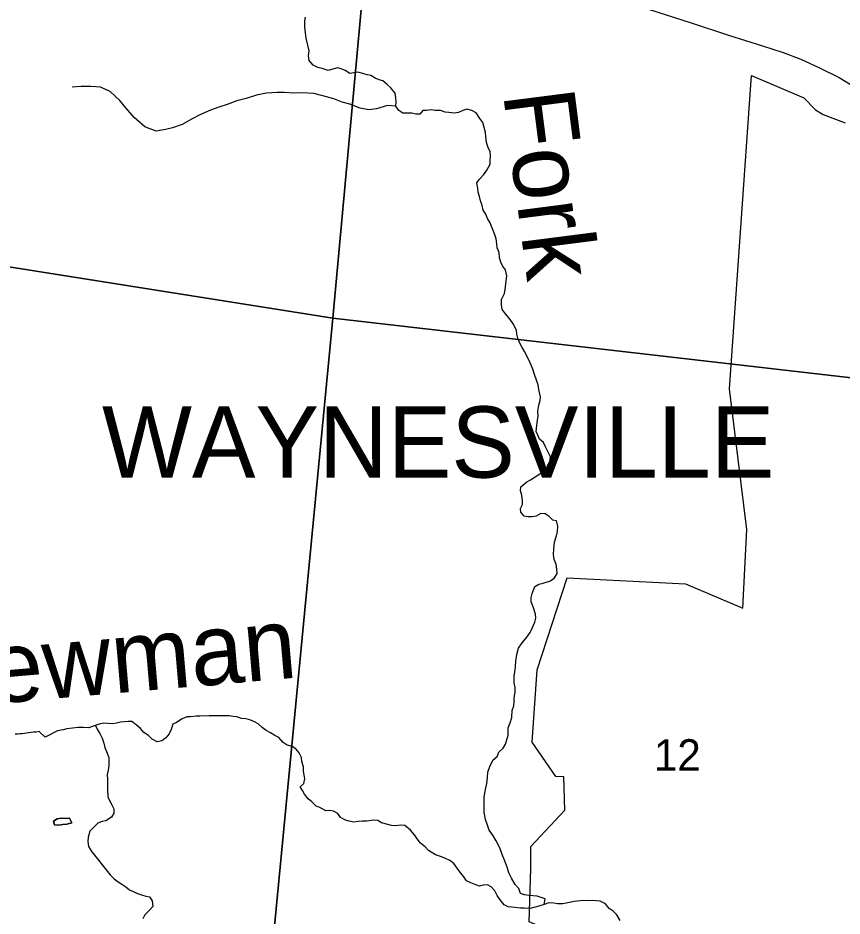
# Model space of a CAD drawing. Extents: x 1310247 to 1664935, y 284496 to 704931.
# Drawn here: x 1510006 to 1515790, y 559511 to 565817 of the extents above; entities that cross this region are included whole.
import ezdxf

# ---------------------------------------------------------------- set-up
doc = ezdxf.new("R2010")
doc.units = 0
for name, color, linetype in [('GM_X_County', 7, 'Continuous'), ('GM_X_Interchange_Ramps', 7, 'Continuous'), ('GM_X_Interstate_Shield', 7, 'Continuous'), ('GM_X_Major_Lake_Text', 7, 'Continuous'), ('GM_X_Minor_Lake_Text', 7, 'Continuous'), ('GM_X_Minor_River', 7, 'Continuous'), ('GM_X_Minor_River_Text', 7, 'Continuous'), ('GM_X_US_Location', 7, 'Continuous')]:
    doc.layers.add(name, color=color, linetype=linetype)

msp = doc.modelspace()

# ---------------------------------------------------------------- linework, layer by layer
at = {"layer": 'GM_X_County'}
for points in [[(1512712.5, 569114.3), (1512215, 563708.3), (1506749.2, 564576.1), (1507208.4, 569990.4)], [(1517991.6, 568451), (1517525, 563098.5), (1512215, 563708.3), (1512712.5, 569114.3)], [(1506749.2, 564576.1), (1512215, 563708.3), (1511702.2, 558342.5), (1506251.2, 559224.6)], [(1517525, 563098.5), (1517119.7, 557706.9), (1511702.2, 558342.5), (1512215, 563708.3)]]:
    msp.add_lwpolyline(points, close=True, dxfattribs=at)
at = {"layer": 'GM_X_Interstate_Shield'}
msp.add_lwpolyline([(1514437.8, 565877.4), (1514723.9, 565785.1), (1514994, 565695.2), (1515232.5, 565620.2), (1515377.6, 565574), (1515500.5, 565526.4), (1515633.2, 565466.5), (1515769.6, 565398.5), (1515886, 565329)], dxfattribs=at)
at = {"layer": 'GM_X_Major_Lake_Text'}
msp.add_lwpolyline([(1515948.3, 558473.3), (1515372.3, 558923.3), (1515192.4, 558929.6), (1514423.6, 558943), (1514152.2, 559234), (1513593.4, 559471.1), (1513606.4, 559842.8), (1513606.5, 559999.8), (1513845.1, 560255.7), (1513837, 560488.6), (1513782.1, 560491.5), (1513614.1, 560731.4), (1513649.6, 561239.1), (1513860.1, 561886.7), (1514690.9, 561843.2), (1515093.1, 561672.5), (1515122.1, 562224.6), (1515000.7, 563213.1), (1515154.6, 565412.6), (1515521, 565257.1), (1515602.9, 565172.3), (1515658.6, 565138.8), (1515812.7, 565079.7)], dxfattribs=at)
at = {"layer": 'GM_X_Minor_River'}
for points in [[(1510309, 560198.4), (1510281, 560194.4), (1510255, 560178.4), (1510263, 560152.3), (1510291, 560148.3), (1510321.1, 560154.3)], [(1510321.1, 560154.3), (1510291, 560148.3), (1510263, 560152.3), (1510255, 560178.4), (1510281, 560194.4), (1510309, 560198.4), (1510341.1, 560196.4), (1510367.1, 560198.4), (1510383.1, 560166.3), (1510349.1, 560156.3), (1510321.1, 560154.3)], [(1510321.1, 560154.3), (1510349.1, 560156.3), (1510383.1, 560166.3), (1510367.1, 560198.4), (1510341.1, 560196.4), (1510309, 560198.4)]]:
    msp.add_lwpolyline(points, dxfattribs=at)
at = {"layer": 'GM_X_Minor_River_Text'}
msp.add_line((1510196.9, 560767.7), (1510155.2, 560806.7), dxfattribs=at)
for points in [[(1512456.8, 565416.7), (1512426.7, 565426.7), (1512390.6, 565436.7), (1512362.5, 565432.7), (1512334.4, 565426.7), (1512302.3, 565446.8), (1512274.2, 565460.8), (1512248.2, 565466.8), (1512222.1, 565460.8), (1512184, 565448.8), (1512139.8, 565462.8), (1512111.7, 565468.8), (1512077.7, 565484.8), (1512049.6, 565518.9), (1512045.6, 565551), (1512049.6, 565585.1), (1512027.5, 565675.3), (1512023.5, 565713.4), (1512019.5, 565755.5), (1512019.5, 565795.6), (1512023.5, 565821.7)], [(1513744.6, 562734.3), (1513730.5, 562764.4), (1513708.5, 562806.5), (1513694.4, 562836.6), (1513666.3, 562858.6), (1513654.3, 562886.7), (1513644.3, 562912.8), (1513648.3, 562954.9), (1513652.3, 562992.9), (1513656.3, 563021), (1513654.3, 563055.1), (1513662.3, 563099.2), (1513670.4, 563131.3), (1513674.4, 563157.3), (1513662.4, 563207.5), (1513656.3, 563241.5), (1513648.3, 563267.6), (1513630.3, 563321.7), (1513620.2, 563349.8), (1513600.2, 563395.9), (1513590.1, 563421.9), (1513562.1, 563474.1), (1513544, 563504.1), (1513528, 563534.2), (1513513.9, 563568.3), (1513507.9, 563596.4), (1513505.9, 563624.4), (1513481.8, 563668.5), (1513461.8, 563700.6), (1513429.7, 563736.7), (1513405.6, 563768.8), (1513399.6, 563802.8), (1513399.6, 563840.9), (1513421.7, 563883), (1513427.7, 563927.1), (1513429.7, 563953.2), (1513437.7, 564005.3), (1513427.7, 564049.4), (1513407.6, 564075.5), (1513395.6, 564101.6), (1513385.6, 564133.6), (1513383.5, 564169.7), (1513369.5, 564201.8), (1513367.5, 564229.9), (1513363.5, 564265.9), (1513353.5, 564294), (1513343.4, 564320.1), (1513329.4, 564352.2), (1513319.4, 564378.2), (1513301.3, 564408.3), (1513289.3, 564440.4), (1513271.2, 564468.4), (1513265.2, 564500.5), (1513253.2, 564532.6), (1513245.1, 564562.6), (1513237.1, 564594.7), (1513233.1, 564620.8), (1513227.1, 564658.9), (1513245.1, 564684.9), (1513275.2, 564717), (1513297.3, 564747.1), (1513319.4, 564791.2), (1513319.4, 564817.3), (1513323.4, 564849.3), (1513319.4, 564877.4), (1513307.3, 564907.5), (1513295.3, 564943.6), (1513289.3, 564983.7), (1513287.3, 565011.7), (1513279.3, 565047.8), (1513269.2, 565081.9), (1513247.2, 565110), (1513221.1, 565150.1), (1513191, 565168.1), (1513156.9, 565176.1), (1513128.8, 565168.1), (1513098.7, 565154.1), (1513066.6, 565148.1), (1513030.5, 565152.1), (1513004.4, 565156.1), (1512972.3, 565166.1), (1512934.2, 565168.1), (1512906.1, 565172.1), (1512874, 565168.1), (1512848, 565168.1), (1512825.9, 565142), (1512797.8, 565142), (1512769.7, 565148), (1512707.5, 565148), (1512679.4, 565168.1), (1512657.4, 565198.2), (1512659.4, 565228.2), (1512657.4, 565256.3), (1512653.4, 565288.4), (1512623.3, 565326.5), (1512597.2, 565350.5), (1512567.1, 565374.6), (1512541, 565382.6), (1512513, 565394.6), (1512482.9, 565412.7), (1512456.8, 565416.7)], [(1512657.4, 565198.2), (1512599, 565201.6), (1512522.4, 565179.1), (1512468.2, 565172.2), (1512408.3, 565183.5), (1512334.7, 565211.1), (1512280.9, 565226.2), (1512223.3, 565249.5), (1512145.6, 565271.2), (1512081.8, 565286.5), (1511999.8, 565292.2), (1511939.6, 565289.4), (1511877.6, 565292.7), (1511825.5, 565293.8), (1511751.3, 565289.3), (1511680.8, 565274.7), (1511608.2, 565252.2), (1511541.7, 565235.5), (1511473.1, 565208.9), (1511414.6, 565190), (1511358, 565169.1), (1511283.2, 565136.6), (1511228.5, 565107.6), (1511157.6, 565069), (1511091, 565046.3), (1511040.6, 565033.3), (1510976.3, 565022.6), (1510896.7, 565052.3), (1510822, 565118), (1510763.2, 565185.4), (1510720.3, 565238.4), (1510653.4, 565300), (1510583.9, 565331.5), (1510517.9, 565334.9), (1510449.8, 565336.3), (1510385.6, 565331.6)], [(1513698.3, 559593.1), (1513706.3, 559631.2), (1513650.2, 559651.2), (1513594, 559655.2), (1513561.9, 559661.2), (1513533.8, 559669.3), (1513521.8, 559705.3), (1513495.7, 559733.4), (1513469.6, 559777.5), (1513451.6, 559813.6), (1513441.6, 559847.7), (1513425.5, 559891.8), (1513405.4, 559943.9), (1513391.4, 559982), (1513375.4, 560014), (1513361.3, 560040.1), (1513339.3, 560078.2), (1513313.2, 560114.3), (1513301.1, 560150.4), (1513287.1, 560188.4), (1513279.1, 560238.6), (1513277.1, 560264.6), (1513277.1, 560342.8), (1513283.1, 560374.9), (1513289.1, 560411), (1513297.1, 560443), (1513301.2, 560485.1), (1513303.2, 560521.2), (1513317.2, 560561.3), (1513339.3, 560605.4), (1513369.4, 560631.5), (1513381.4, 560661.5), (1513411.5, 560689.6), (1513427.6, 560717.7), (1513447.6, 560781.8), (1513447.6, 560831.9), (1513461.7, 560868), (1513471.7, 560904.1), (1513475.7, 560954.2), (1513485.7, 560986.3), (1513487.7, 561014.3), (1513487.7, 561044.4), (1513495.8, 561082.5), (1513495.8, 561116.6), (1513489.8, 561148.7), (1513489.8, 561196.8), (1513495.8, 561236.9), (1513497.8, 561264.9), (1513499.8, 561301), (1513507.8, 561347.1), (1513519.9, 561391.2), (1513543.9, 561429.3), (1513578, 561469.4), (1513600.1, 561501.5), (1513614.1, 561531.5), (1513634.2, 561573.6), (1513640.2, 561603.7), (1513638.2, 561629.8), (1513622.2, 561681.9), (1513608.1, 561718), (1513608.1, 561748), (1513614.1, 561776.1), (1513634.2, 561826.2), (1513662.3, 561842.3), (1513692.4, 561848.3), (1513744.5, 561864.3), (1513772.6, 561886.4), (1513790.7, 561916.4), (1513788.7, 561946.5), (1513784.7, 561982.6), (1513770.6, 562014.7), (1513764.6, 562050.8), (1513766.6, 562086.8), (1513772.6, 562136.9), (1513786.7, 562181.1), (1513792.7, 562211.1), (1513794.7, 562249.2), (1513786.7, 562285.3), (1513760.6, 562291.3), (1513734.5, 562315.4), (1513706.5, 562335.4), (1513676.4, 562337.4), (1513642.3, 562319.4), (1513616.2, 562313.4), (1513588.1, 562313.4), (1513560, 562319.4), (1513535.9, 562347.4), (1513533.9, 562373.5), (1513548, 562399.6), (1513548, 562427.6), (1513542, 562465.7), (1513533.9, 562497.8), (1513535.9, 562525.9), (1513578.1, 562559.9), (1513604.1, 562574), (1513636.2, 562596), (1513668.3, 562616.1), (1513712.5, 562644.1), (1513722.5, 562672.2), (1513738.6, 562700.3), (1513744.6, 562734.3)], [(1513419.5, 559591.1), (1513391.4, 559625.2), (1513369.3, 559655.2), (1513353.3, 559689.3), (1513327.2, 559717.4), (1513301.1, 559729.4), (1513273, 559727.4), (1513245, 559721.4), (1513218.9, 559729.4), (1513184.8, 559745.4), (1513154.7, 559759.5), (1513134.6, 559787.5), (1513108.5, 559821.6), (1513088.5, 559847.7), (1513066.4, 559879.7), (1513036.3, 559901.8), (1513006.2, 559915.8), (1512978.2, 559927.8), (1512936, 559941.9), (1512887.9, 559971.9), (1512863.8, 559998), (1512831.7, 560022.1), (1512807.7, 560054.1), (1512789.6, 560082.2), (1512761.5, 560114.3), (1512721.4, 560146.3), (1512689.3, 560148.3), (1512659.2, 560144.3), (1512627.1, 560146.3), (1512601, 560154.4), (1512556.9, 560166.4), (1512530.8, 560182.4), (1512500.7, 560184.4), (1512454.6, 560176.4), (1512422.5, 560176.4), (1512394.4, 560174.4), (1512364.3, 560170.4), (1512330.2, 560176.4), (1512304.1, 560184.4), (1512270, 560202.5), (1512252, 560230.5), (1512219.9, 560246.6), (1512193.8, 560252.6), (1512167.7, 560250.6), (1512125.6, 560272.6), (1512099.5, 560282.6), (1512069.4, 560312.7), (1512043.4, 560334.8), (1512017.3, 560366.8), (1512003.2, 560392.9), (1511987.2, 560418.9), (1512013.3, 560443), (1512019.3, 560475.1), (1512015.3, 560503.2), (1512009.3, 560529.2), (1512009.3, 560559.3), (1511999.2, 560597.4), (1511995.2, 560623.4), (1511979.2, 560657.5), (1511957.1, 560685.6), (1511931, 560701.6), (1511894.9, 560711.6), (1511866.8, 560729.7), (1511836.8, 560763.7), (1511808.7, 560777.8), (1511778.6, 560797.8), (1511748.5, 560813.8), (1511720.4, 560833.9), (1511692.3, 560860), (1511666.2, 560874), (1511632.1, 560888), (1511606.1, 560896), (1511574, 560898), (1511541.9, 560910.1), (1511515.8, 560912.1), (1511487.7, 560916.1), (1511449.6, 560918.1), (1511403.5, 560918.1), (1511377.4, 560916.1), (1511347.3, 560918.1), (1511283.1, 560914.1), (1511257, 560914.1), (1511216.9, 560910.1), (1511190.8, 560910.1), (1511158.7, 560896), (1511118.6, 560870), (1511092.5, 560857.9), (1511080.5, 560821.9), (1511066.4, 560789.8), (1511044.4, 560761.7), (1511016.3, 560741.7), (1510982.2, 560733.7), (1510948.1, 560753.7), (1510922, 560777.8), (1510889.9, 560799.8), (1510865.8, 560827.9), (1510835.7, 560853.9), (1510805.7, 560878), (1510779.6, 560878), (1510753.6, 560874), (1510725.6, 560872)], [(1510725.6, 560872), (1510697.5, 560866), (1510671.5, 560861.9), (1510637.5, 560864), (1510607.4, 560865.9), (1510575.4, 560857.9), (1510541.3, 560845.9), (1510503.3, 560831.9), (1510463.3, 560835.9), (1510429.2, 560835.9), (1510349.1, 560825.9), (1510323.1, 560819.8), (1510283, 560811.8), (1510196.9, 560767.7)], [(1510549.2, 560848.7), (1510563.4, 560817.8), (1510581.4, 560791.8), (1510597.4, 560759.7), (1510607.4, 560725.6), (1510615.4, 560695.6), (1510627.4, 560665.5), (1510643.5, 560623.4), (1510643.5, 560569.3), (1510639.4, 560535.2), (1510631.4, 560505.1), (1510633.4, 560469), (1510633.4, 560402.9), (1510637.4, 560348.8), (1510649.5, 560318.7), (1510665.5, 560292.6), (1510677.5, 560264.6), (1510679.5, 560234.5), (1510661.5, 560206.4), (1510623.4, 560180.4), (1510597.4, 560174.4), (1510567.3, 560162.3), (1510537.3, 560134.3), (1510509.3, 560106.2), (1510499.3, 560066.1), (1510495.3, 560034), (1510501.3, 560000), (1510523.3, 559961.9), (1510553.3, 559927.8), (1510573.3, 559901.8), (1510597.4, 559869.7), (1510653.4, 559799.5), (1510681.5, 559773.4), (1510709.5, 559751.4), (1510735.5, 559735.4), (1510761.6, 559715.3), (1510789.6, 559695.3), (1510843.7, 559669.2), (1510871.8, 559659.2), (1510903.9, 559651.2), (1510930, 559645.2), (1510948, 559619.1), (1510952, 559579), (1510924, 559546.9), (1510895.9, 559518.9), (1510881.8, 559492.8)], [(1510155.2, 560806.7), (1510133, 560803.3), (1510114.9, 560801.7), (1510096.8, 560800.2), (1510082.7, 560798.5), (1510066.6, 560794.9), (1510050.5, 560793.3), (1510034.4, 560791.7), (1510020.3, 560790), (1510006.2, 560788.4), (1509986.1, 560788.9)], [(1514233.9, 559480.8), (1514209.9, 559520.9), (1514183.8, 559545), (1514155.7, 559565), (1514129.6, 559597.1), (1514091.5, 559615.2), (1514037.3, 559621.2), (1514003.2, 559619.2), (1513975.1, 559621.2), (1513908.9, 559613.1), (1513876.9, 559607.1), (1513830.7, 559597.1), (1513792.6, 559597.1), (1513766.5, 559601.1), (1513732.4, 559603.1), (1513698.3, 559593.1), (1513662.2, 559581.1), (1513600, 559565), (1513559.9, 559567), (1513533.8, 559567), (1513493.7, 559571), (1513447.6, 559577), (1513419.5, 559591.1)]]:
    msp.add_lwpolyline(points, dxfattribs=at)

# ---------------------------------------------------------------- texts
at = {"layer": 'GM_X_Interchange_Ramps'}
msp.add_text('WAYNESVILLE', height=500, rotation=0.00001, dxfattribs=at).set_placement((1510595.8, 562589.5))
at = {"layer": 'GM_X_Minor_Lake_Text'}
for s, height, rotation, p in [('Fork', 499.97, 277.30763, (1513410.1, 565286)), ('Newman', 499.98, 4.93972, (1509346.9, 560959))]:
    msp.add_text(s, height=height, rotation=rotation, dxfattribs=at).set_placement(p)
at = {"layer": 'GM_X_US_Location'}
msp.add_text('12', height=221, rotation=0.00001, dxfattribs=at).set_placement((1514470, 560531.6))

doc.saveas('drawing.dxf')
